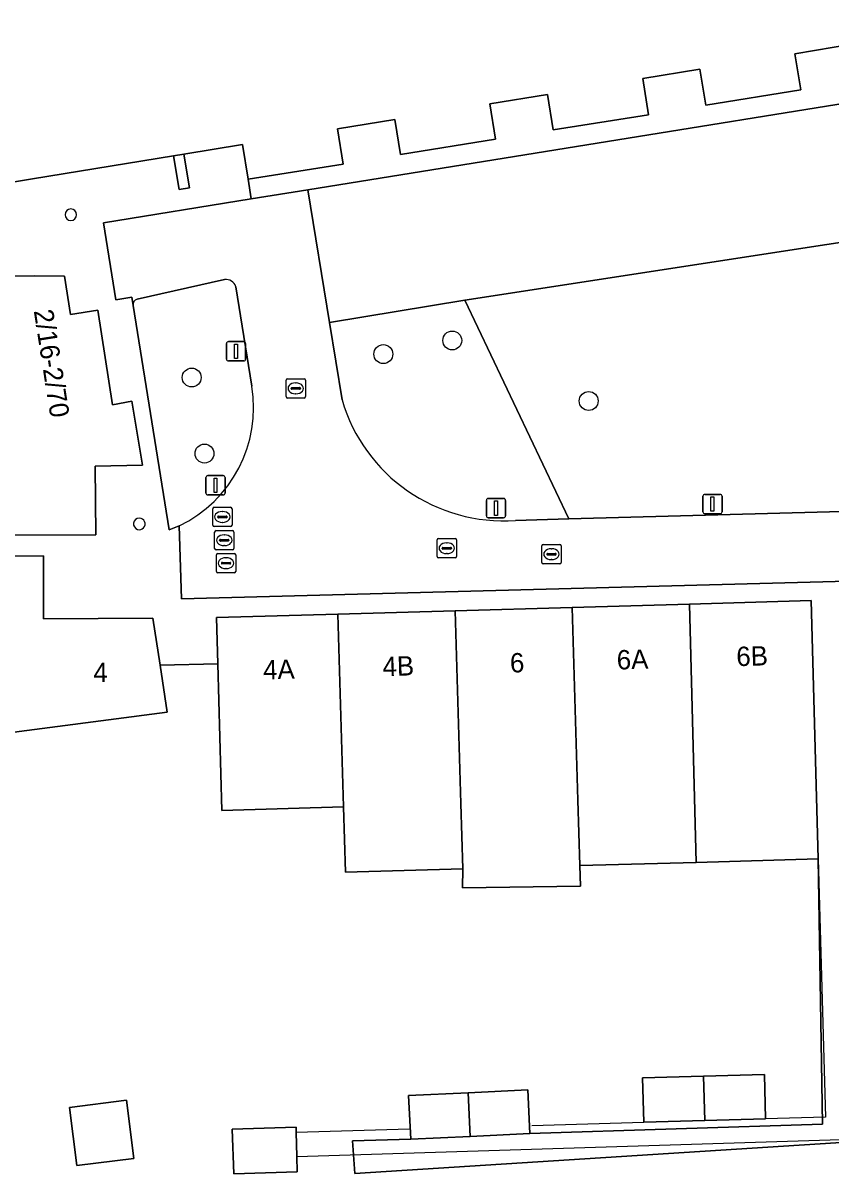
# Model space of a CAD drawing. Extents: x 162073 to 163043, y 381818 to 382561.
# Drawn here: x 162152 to 162193.8, y 382239.5 to 382299.1 of the extents above; entities that cross this region are included whole.
import ezdxf

# ---------------------------------------------------------------- set-up
doc = ezdxf.new("R2010")
doc.units = 0
for name, color, linetype in [('IMGEO_Boom', 7, 'Continuous'), ('IMGEO_Brandkraan', 7, 'Continuous'), ('IMGEO_Erf', 7, 'Continuous'), ('IMGEO_Groenvoorziening', 7, 'Continuous'), ('IMGEO_Hek', 7, 'Continuous'), ('IMGEO_Kolk', 7, 'Continuous'), ('IMGEO_Lichtmast', 7, 'Continuous'), ('IMGEO_Muur', 7, 'Continuous'), ('IMGEO_Pand', 7, 'Continuous'), ('IMGEO_Pand_nummerreeks', 7, 'Continuous'), ('IMGEO_Rijbaan_lokaal_open', 7, 'Continuous'), ('IMGEO_Rioolput', 7, 'Continuous'), ('IMGEO_Terreindeel_halfverhard', 7, 'Continuous'), ('IMGEO_Voetpad_open', 7, 'Continuous')]:
    doc.layers.add(name, color=color, linetype=linetype)

msp = doc.modelspace()

# ---------------------------------------------------------------- linework, layer by layer
at = {"layer": 'IMGEO_Boom'}
for centre in [(162174.207, 382282.639), (162170.64, 382281.935), (162160.725, 382280.722), (162181.266, 382279.509), (162161.386, 382276.789)]:
    msp.add_circle(centre, 0.489, dxfattribs=at)
at = {"layer": 'IMGEO_Brandkraan'}
for p, q in [((162173.424, 382271.469), (162173.424, 382272.321)), ((162173.499, 382272.395), (162174.351, 382272.395)), ((162173.912, 382272.175), (162173.937, 382272.175)), ((162174.425, 382272.321), (162174.425, 382271.469)), ((162173.683, 382271.889), (162173.683, 382271.901)), ((162174.121, 382271.852), (162173.723, 382271.852)), ((162173.726, 382271.938), (162174.124, 382271.938)), ((162173.935, 382271.615), (162173.91, 382271.615)), ((162174.167, 382271.901), (162174.167, 382271.889)), ((162174.351, 382271.395), (162173.499, 382271.395))]:
    msp.add_line(p, q, dxfattribs=at)
for points in [[(162173.424, 382271.469), (162173.424, 382272.321)], [(162173.499, 382272.395), (162174.351, 382272.395)], [(162174.425, 382272.321), (162174.425, 382271.469)], [(162174.351, 382271.395), (162173.499, 382271.395)]]:
    msp.add_lwpolyline(points, dxfattribs=at)
for centre, radius, start, end in [((162173.501, 382272.319), 0.0765, 91.55205, 178.44795), ((162173.501, 382272.319), 0.0765, 91.55205, 178.44795), ((162174.349, 382272.319), 0.0765, 1.55205, 88.44795), ((162174.349, 382272.319), 0.0765, 1.55205, 88.44795), ((162173.723, 382271.898), 0.0403, 85.87752, 175.75265), ((162173.72, 382271.888), 0.0366, 178.93798, 274.71019), ((162174.124, 382271.895), 0.043, 264.86636, 352.45326), ((162174.128, 382271.9), 0.0386, 1.73085, 96.63898), ((162173.501, 382271.471), 0.0765, 181.55205, 268.44795), ((162173.501, 382271.471), 0.0765, 181.55205, 268.44795), ((162174.349, 382271.471), 0.0765, 271.55205, 358.44795), ((162174.349, 382271.471), 0.0765, 271.55205, 358.44795)]:
    msp.add_arc(centre, radius, start, end, dxfattribs=at)
for centre, major_axis, ratio, start_param, end_param in [((162173.911, 382271.895), (-0.387, 0.002), 0.722429, 4.712389, 7.853982), ((162173.936, 382271.895), (-0.39, 0.002), 0.717154, 1.570796, 4.712389)]:
    msp.add_ellipse(centre, major_axis=major_axis, ratio=ratio, start_param=start_param, end_param=end_param, dxfattribs=at)
at = {"layer": 'IMGEO_Erf'}
msp.add_lwpolyline([(162194.868, 382241.192), (162169.161, 382239.559), (162169.051, 382241.247), (162172.057, 382241.332), (162171.947, 382243.593), (162175.028, 382243.742), (162178.109, 382243.892), (162178.219, 382241.631), (162193.357, 382242.12), (162193.142, 382255.829), (162186.833, 382255.652), (162180.807, 382255.483), (162180.843, 382254.422), (162174.744, 382254.341), (162174.75, 382255.312), (162168.682, 382255.141), (162168.587, 382258.519), (162162.289, 382258.341), (162162.071, 382265.924), (162159.098, 382265.857), (162159.456, 382263.416), (162134.767, 382260.202)], dxfattribs=at)
for points in [[(162184.121, 382242.211), (162184.057, 382244.51), (162187.205, 382244.598), (162190.354, 382244.687), (162190.419, 382242.388), (162187.27, 382242.299)], [(162154.782, 382239.969), (162154.396, 382242.983), (162157.347, 382243.361), (162157.733, 382240.346)], [(162162.823, 382241.848), (162166.127, 382241.961), (162166.134, 382241.706), (162166.166, 382240.446), (162166.186, 382239.651), (162162.903, 382239.538)]]:
    msp.add_lwpolyline(points, close=True, dxfattribs=at)
at = {"layer": 'IMGEO_Groenvoorziening'}
for points in [[(162212.884, 382314.123), (162208.651, 382313.504), (162209.727, 382306.815), (162211.046, 382298.595), (162211.211, 382297.603), (162212.309, 382290.471), (162174.85, 382284.73), (162180.231, 382273.408), (162214.918, 382274.353)], [(162162.426, 382285.784), (162157.896, 382284.77)], [(162163.837, 382280.269), (162163.009, 382285.42)], [(162157.69, 382284.454), (162159.557, 382272.839), (162160.072, 382273.057)]]:
    msp.add_lwpolyline(points, dxfattribs=at)
for points in [[(162166.741, 382290.433), (162211.211, 382297.603), (162211.046, 382298.595), (162195.249, 382296.087), (162194.982, 382297.969), (162191.933, 382297.468), (162192.238, 382295.604), (162187.326, 382294.799), (162187.021, 382296.662), (162184.07, 382296.177), (162184.365, 382294.304), (162179.42, 382293.526), (162179.13, 382295.366), (162176.145, 382294.876), (162176.442, 382293.049), (162171.528, 382292.25), (162171.232, 382294.069), (162168.264, 382293.582), (162168.555, 382291.758), (162163.641, 382290.975), (162163.803, 382289.959)], [(162166.741, 382290.433), (162167.856, 382283.565), (162174.85, 382284.73), (162212.309, 382290.471), (162211.211, 382297.603)]]:
    msp.add_lwpolyline(points, close=True, dxfattribs=at)
for centre, radius, start, end in [((162162.498, 382285.251), 0.538, 18.33145, 97.7108), ((162157.981, 382284.489), 0.293, 106.86356, 186.93589), ((162157.183, 382279.154), 6.747, 295.35395, 9.51274)]:
    msp.add_arc(centre, radius, start, end, dxfattribs=at)
at = {"layer": 'IMGEO_Hek'}
for points in [[(162193.142, 382255.829), (162193.518, 382242.475), (162190.419, 382242.388)], [(162166.128, 382241.706), (162171.996, 382241.87)], [(162178.324, 382242.048), (162184.121, 382242.211)], [(162166.164, 382240.446), (162194.858, 382241.33)]]:
    msp.add_lwpolyline(points, dxfattribs=at)
at = {"layer": 'IMGEO_Kolk'}
for p, q in [((162165.61, 382279.736), (162165.61, 382280.588)), ((162165.685, 382280.662), (162166.537, 382280.662)), ((162166.098, 382280.442), (162166.123, 382280.442)), ((162166.611, 382280.588), (162166.611, 382279.736)), ((162165.869, 382280.156), (162165.869, 382280.168)), ((162166.307, 382280.119), (162165.909, 382280.119)), ((162165.912, 382280.205), (162166.31, 382280.205)), ((162166.121, 382279.882), (162166.096, 382279.882)), ((162166.353, 382280.168), (162166.353, 382280.156)), ((162166.537, 382279.662), (162165.685, 382279.662)), ((162178.914, 382272.087), (162179.766, 382272.087)), ((162162.001, 382270.697), (162162.001, 382271.549)), ((162162.076, 382271.623), (162162.928, 382271.623)), ((162163.002, 382271.549), (162163.002, 382270.697)), ((162178.839, 382271.161), (162178.839, 382272.013)), ((162179.098, 382271.581), (162179.098, 382271.593)), ((162179.536, 382271.544), (162179.138, 382271.544)), ((162179.141, 382271.63), (162179.539, 382271.63)), ((162179.327, 382271.867), (162179.352, 382271.867)), ((162179.582, 382271.593), (162179.582, 382271.581)), ((162179.84, 382272.013), (162179.84, 382271.161)), ((162162.26, 382271.117), (162162.26, 382271.129)), ((162162.698, 382271.08), (162162.3, 382271.08)), ((162162.303, 382271.166), (162162.701, 382271.166)), ((162162.489, 382271.403), (162162.514, 382271.403)), ((162162.744, 382271.129), (162162.744, 382271.117)), ((162179.766, 382271.087), (162178.914, 382271.087)), ((162179.35, 382271.307), (162179.325, 382271.307)), ((162162.928, 382270.623), (162162.076, 382270.623)), ((162162.512, 382270.843), (162162.487, 382270.843))]:
    msp.add_line(p, q, dxfattribs=at)
for points in [[(162165.61, 382279.736), (162165.61, 382280.588)], [(162165.685, 382280.662), (162166.537, 382280.662)], [(162166.611, 382280.588), (162166.611, 382279.736)], [(162166.537, 382279.662), (162165.685, 382279.662)], [(162178.914, 382272.087), (162179.766, 382272.087)], [(162162.001, 382270.697), (162162.001, 382271.549)], [(162162.076, 382271.623), (162162.928, 382271.623)], [(162163.002, 382271.549), (162163.002, 382270.697)], [(162178.839, 382271.161), (162178.839, 382272.013)], [(162179.84, 382272.013), (162179.84, 382271.161)], [(162179.766, 382271.087), (162178.914, 382271.087)], [(162162.928, 382270.623), (162162.076, 382270.623)]]:
    msp.add_lwpolyline(points, dxfattribs=at)
for centre, radius, start, end in [((162165.687, 382280.586), 0.0765, 91.55205, 178.44795), ((162165.687, 382280.586), 0.0765, 91.55205, 178.44795), ((162166.535, 382280.586), 0.0765, 1.55205, 88.44795), ((162166.535, 382280.586), 0.0765, 1.55205, 88.44795), ((162165.909, 382280.165), 0.0403, 85.87752, 175.75265), ((162165.906, 382280.155), 0.0366, 178.93798, 274.71019), ((162166.31, 382280.162), 0.043, 264.86636, 352.45326), ((162166.314, 382280.167), 0.0386, 1.73085, 96.63898), ((162165.687, 382279.738), 0.0765, 181.55205, 268.44795), ((162165.687, 382279.738), 0.0765, 181.55205, 268.44795), ((162166.535, 382279.738), 0.0765, 271.55205, 358.44795), ((162166.535, 382279.738), 0.0765, 271.55205, 358.44795), ((162178.916, 382272.011), 0.0765, 91.55205, 178.44795), ((162178.916, 382272.011), 0.0765, 91.55205, 178.44795), ((162179.764, 382272.011), 0.0765, 1.55205, 88.44795), ((162179.764, 382272.011), 0.0765, 1.55205, 88.44795), ((162162.078, 382271.547), 0.0765, 91.55205, 178.44795), ((162162.078, 382271.547), 0.0765, 91.55205, 178.44795), ((162162.926, 382271.547), 0.0765, 1.55205, 88.44795), ((162162.926, 382271.547), 0.0765, 1.55205, 88.44795), ((162179.138, 382271.59), 0.0403, 85.87752, 175.75265), ((162179.135, 382271.58), 0.0366, 178.93798, 274.71019), ((162179.539, 382271.587), 0.043, 264.86636, 352.45326), ((162179.543, 382271.592), 0.0386, 1.73085, 96.63898), ((162162.3, 382271.126), 0.0403, 85.87752, 175.75265), ((162162.297, 382271.116), 0.0366, 178.93798, 274.71019), ((162162.701, 382271.123), 0.043, 264.86636, 352.45326), ((162162.705, 382271.128), 0.0386, 1.73085, 96.63898), ((162178.916, 382271.163), 0.0765, 181.55205, 268.44795), ((162178.916, 382271.163), 0.0765, 181.55205, 268.44795), ((162179.764, 382271.163), 0.0765, 271.55205, 358.44795), ((162179.764, 382271.163), 0.0765, 271.55205, 358.44795), ((162162.078, 382270.699), 0.0765, 181.55205, 268.44795), ((162162.078, 382270.699), 0.0765, 181.55205, 268.44795), ((162162.926, 382270.699), 0.0765, 271.55205, 358.44795), ((162162.926, 382270.699), 0.0765, 271.55205, 358.44795)]:
    msp.add_arc(centre, radius, start, end, dxfattribs=at)
for centre, major_axis, ratio, start_param, end_param in [((162166.097, 382280.162), (-0.387, 0.002), 0.722429, 4.712389, 7.853982), ((162166.122, 382280.162), (-0.39, 0.002), 0.717154, 1.570796, 4.712389), ((162179.326, 382271.587), (-0.387, 0.002), 0.722429, 4.712389, 7.853982), ((162179.351, 382271.587), (-0.39, 0.002), 0.717154, 1.570796, 4.712389), ((162162.488, 382271.123), (-0.387, 0.002), 0.722429, 4.712389, 7.853982), ((162162.513, 382271.123), (-0.39, 0.002), 0.717154, 1.570796, 4.712389)]:
    msp.add_ellipse(centre, major_axis=major_axis, ratio=ratio, start_param=start_param, end_param=end_param, dxfattribs=at)
at = {"layer": 'IMGEO_Lichtmast'}
for p, q in [((162162.526, 382281.679), (162162.526, 382282.479)), ((162162.526, 382282.479), (162162.526, 382281.679)), ((162162.626, 382282.579), (162163.416, 382282.579)), ((162163.416, 382282.579), (162162.626, 382282.579)), ((162163.516, 382282.479), (162163.516, 382281.679)), ((162163.516, 382281.679), (162163.516, 382282.479)), ((162163.416, 382281.579), (162162.626, 382281.579)), ((162162.626, 382281.579), (162163.416, 382281.579)), ((162161.562, 382275.649), (162162.352, 382275.649)), ((162162.352, 382275.649), (162161.562, 382275.649)), ((162161.462, 382274.749), (162161.462, 382275.549)), ((162161.462, 382275.549), (162161.462, 382274.749)), ((162162.452, 382275.549), (162162.452, 382274.749)), ((162162.452, 382274.749), (162162.452, 382275.549)), ((162162.352, 382274.649), (162161.562, 382274.649)), ((162161.562, 382274.649), (162162.352, 382274.649)), ((162176.072, 382274.468), (162176.862, 382274.468)), ((162176.862, 382274.468), (162176.072, 382274.468)), ((162187.173, 382273.782), (162187.173, 382274.582)), ((162187.173, 382274.582), (162187.173, 382273.782)), ((162187.273, 382274.682), (162188.063, 382274.682)), ((162188.063, 382274.682), (162187.273, 382274.682)), ((162188.163, 382274.582), (162188.163, 382273.782)), ((162188.163, 382273.782), (162188.163, 382274.582)), ((162175.972, 382273.568), (162175.972, 382274.368)), ((162175.972, 382274.368), (162175.972, 382273.568)), ((162176.962, 382274.368), (162176.962, 382273.568)), ((162176.962, 382273.568), (162176.962, 382274.368)), ((162176.862, 382273.468), (162176.072, 382273.468)), ((162176.072, 382273.468), (162176.862, 382273.468)), ((162188.063, 382273.682), (162187.273, 382273.682)), ((162187.273, 382273.682), (162188.063, 382273.682))]:
    msp.add_line(p, q, dxfattribs=at)
for points in [[(162162.946, 382282.454), (162163.096, 382282.454), (162163.096, 382281.704), (162162.946, 382281.704), (162162.946, 382282.454)], [(162161.882, 382275.524), (162162.032, 382275.524), (162162.032, 382274.774), (162161.882, 382274.774), (162161.882, 382275.524)], [(162187.593, 382274.557), (162187.743, 382274.557), (162187.743, 382273.807), (162187.593, 382273.807), (162187.593, 382274.557)], [(162176.392, 382274.343), (162176.542, 382274.343), (162176.542, 382273.593), (162176.392, 382273.593), (162176.392, 382274.343)]]:
    msp.add_lwpolyline(points, dxfattribs=at)
for centre, start, end in [((162162.626, 382282.479), 90, 180), ((162162.626, 382282.479), 90, 180), ((162163.416, 382282.479), 0, 90), ((162163.416, 382282.479), 360, 90), ((162162.626, 382281.679), 180, 270), ((162162.626, 382281.679), 180, 270), ((162163.416, 382281.679), 270, 0), ((162163.416, 382281.679), 270, 0), ((162161.562, 382275.549), 90, 180), ((162161.562, 382275.549), 90, 180), ((162162.352, 382275.549), 0, 90), ((162162.352, 382275.549), 360, 90), ((162161.562, 382274.749), 180, 270), ((162161.562, 382274.749), 180, 270), ((162162.352, 382274.749), 270, 0), ((162162.352, 382274.749), 270, 0), ((162176.072, 382274.368), 90, 180), ((162176.072, 382274.368), 90, 180), ((162176.862, 382274.368), 0, 90), ((162176.862, 382274.368), 360, 90), ((162187.273, 382274.582), 90, 180), ((162187.273, 382274.582), 90, 180), ((162188.063, 382274.582), 0, 90), ((162188.063, 382274.582), 360, 90), ((162176.072, 382273.568), 180, 270), ((162176.072, 382273.568), 180, 270), ((162176.862, 382273.568), 270, 0), ((162176.862, 382273.568), 270, 0), ((162187.273, 382273.782), 180, 270), ((162187.273, 382273.782), 180, 270), ((162188.063, 382273.782), 270, 0), ((162188.063, 382273.782), 270, 0)]:
    msp.add_arc(centre, 0.1, start, end, dxfattribs=at)
at = {"layer": 'IMGEO_Muur'}
msp.add_lwpolyline([(162160.074, 382290.45), (162160.605, 382290.528), (162160.318, 382292.278), (162159.788, 382292.191)], close=True, dxfattribs=at)
msp.add_lwpolyline([(162162.071, 382265.924), (162159.098, 382265.857)], dxfattribs=at)
at = {"layer": 'IMGEO_Pand'}
msp.add_lwpolyline([(162150.835, 382290.721), (162152.489, 382290.992), (162159.788, 382292.191), (162160.318, 382292.278), (162163.354, 382292.776), (162163.641, 382290.975), (162168.555, 382291.758), (162168.264, 382293.582), (162171.232, 382294.069), (162171.528, 382292.25), (162176.442, 382293.049), (162176.145, 382294.876), (162179.13, 382295.366), (162179.42, 382293.526), (162184.365, 382294.304), (162184.07, 382296.177), (162187.021, 382296.662), (162187.326, 382294.799), (162192.238, 382295.604), (162191.933, 382297.468), (162194.982, 382297.969), (162195.249, 382296.087), (162211.046, 382298.595), (162209.727, 382306.815)], dxfattribs=at)
for points in [[(162155.758, 382272.592), (162155.729, 382276.131), (162158.183, 382276.187), (162157.635, 382279.499), (162156.633, 382279.312), (162155.867, 382284.208), (162154.449, 382283.986), (162154.139, 382285.962), (162152.607, 382285.979), (162143.015, 382285.917), (162143.016, 382285.765), (162143.029, 382279.064), (162145.629, 382279.069), (162145.644, 382272.545)], [(162145.66, 382271.486), (162145.668, 382267.256), (162134.059, 382265.786), (162134.767, 382260.202), (162159.456, 382263.416), (162159.098, 382265.857), (162158.723, 382268.276), (162153.065, 382268.243), (162153.054, 382271.499)], [(162186.476, 382269.008), (162186.833, 382255.652), (162193.142, 382255.829), (162192.782, 382269.187)], [(162168.587, 382258.519), (162168.682, 382255.141), (162174.75, 382255.312), (162174.654, 382258.691), (162174.36, 382268.666), (162168.283, 382268.494)], [(162180.408, 382268.837), (162174.36, 382268.666), (162174.654, 382258.691), (162174.75, 382255.312), (162174.744, 382254.341), (162180.843, 382254.422), (162180.807, 382255.483), (162180.712, 382258.862)], [(162186.476, 382269.008), (162180.408, 382268.837), (162180.712, 382258.862), (162180.807, 382255.483), (162186.833, 382255.652)], [(162168.587, 382258.519), (162168.283, 382268.494), (162162.004, 382268.317), (162162.071, 382265.924), (162162.289, 382258.341)], [(162187.27, 382242.299), (162187.205, 382244.598), (162184.057, 382244.51), (162184.121, 382242.211)], [(162187.27, 382242.299), (162190.419, 382242.388), (162190.354, 382244.687), (162187.205, 382244.598)], [(162175.028, 382243.742), (162171.947, 382243.593), (162172.057, 382241.332), (162175.138, 382241.482)], [(162175.028, 382243.742), (162175.138, 382241.482), (162178.219, 382241.631), (162178.109, 382243.892)], [(162157.347, 382243.361), (162154.396, 382242.983), (162154.782, 382239.969), (162157.733, 382240.346)], [(162166.134, 382241.706), (162166.127, 382241.961), (162162.823, 382241.848), (162162.903, 382239.538), (162166.186, 382239.651), (162166.166, 382240.446)]]:
    msp.add_lwpolyline(points, close=True, dxfattribs=at)
for centre, start, end in [((162154.474, 382289.141), 90, 270), ((162154.474, 382289.141), 270, 90), ((162158.017, 382273.15), 89.97299, 251.35701), ((162158.017, 382273.15), 251.30473, 90.02527)]:
    msp.add_arc(centre, 0.3, start, end, dxfattribs=at)
at = {"layer": 'IMGEO_Rijbaan_lokaal_open'}
for points in [[(162168.504, 382279.569), (162167.856, 382283.565), (162166.741, 382290.433), (162163.803, 382289.959), (162156.167, 382288.727), (162156.801, 382284.744), (162157.622, 382284.875), (162157.69, 382284.454)], [(162157.896, 382284.77), (162162.426, 382285.784)], [(162163.009, 382285.42), (162163.837, 382280.269)], [(162160.072, 382273.057), (162160.197, 382269.278), (162215.483, 382270.748), (162215.509, 382274.899)], [(162214.918, 382274.353), (162180.231, 382273.408), (162177.473, 382273.332)]]:
    msp.add_lwpolyline(points, dxfattribs=at)
for centre, radius, start, end in [((162162.498, 382285.251), 0.538, 18.33145, 97.7108), ((162157.981, 382284.489), 0.293, 106.86356, 186.93589), ((162157.183, 382279.154), 6.747, 295.35395, 9.51274), ((162176.86, 382282.018), 8.708, 196.33695, 274.03391)]:
    msp.add_arc(centre, radius, start, end, dxfattribs=at)
at = {"layer": 'IMGEO_Rioolput'}
for p, q in [((162161.813, 382273.088), (162161.813, 382273.94)), ((162161.888, 382274.014), (162162.74, 382274.014)), ((162162.814, 382273.94), (162162.814, 382273.088)), ((162162.072, 382273.508), (162162.072, 382273.52)), ((162162.51, 382273.471), (162162.112, 382273.471)), ((162162.115, 382273.557), (162162.513, 382273.557)), ((162162.301, 382273.794), (162162.326, 382273.794)), ((162162.556, 382273.52), (162162.556, 382273.508)), ((162162.74, 382273.014), (162161.888, 382273.014)), ((162161.909, 382271.882), (162161.909, 382272.734)), ((162161.984, 382272.808), (162162.836, 382272.808)), ((162162.324, 382273.234), (162162.299, 382273.234)), ((162162.91, 382272.734), (162162.91, 382271.882)), ((162162.168, 382272.302), (162162.168, 382272.314)), ((162162.606, 382272.265), (162162.208, 382272.265)), ((162162.211, 382272.351), (162162.609, 382272.351)), ((162162.397, 382272.588), (162162.422, 382272.588)), ((162162.652, 382272.314), (162162.652, 382272.302)), ((162162.836, 382271.808), (162161.984, 382271.808)), ((162162.42, 382272.028), (162162.395, 382272.028))]:
    msp.add_line(p, q, dxfattribs=at)
for points in [[(162161.813, 382273.088), (162161.813, 382273.94)], [(162161.888, 382274.014), (162162.74, 382274.014)], [(162162.814, 382273.94), (162162.814, 382273.088)], [(162162.74, 382273.014), (162161.888, 382273.014)], [(162161.909, 382271.882), (162161.909, 382272.734)], [(162161.984, 382272.808), (162162.836, 382272.808)], [(162162.91, 382272.734), (162162.91, 382271.882)], [(162162.836, 382271.808), (162161.984, 382271.808)]]:
    msp.add_lwpolyline(points, dxfattribs=at)
for centre, radius, start, end in [((162161.89, 382273.938), 0.0765, 91.55205, 178.44795), ((162161.89, 382273.938), 0.0765, 91.55205, 178.44795), ((162162.738, 382273.938), 0.0765, 1.55205, 88.44795), ((162162.738, 382273.938), 0.0765, 1.55205, 88.44795), ((162162.112, 382273.517), 0.0403, 85.87752, 175.75265), ((162162.109, 382273.507), 0.0366, 178.93798, 274.71019), ((162162.513, 382273.514), 0.043, 264.86636, 352.45326), ((162162.517, 382273.519), 0.0386, 1.73085, 96.63898), ((162161.89, 382273.09), 0.0765, 181.55205, 268.44795), ((162161.89, 382273.09), 0.0765, 181.55205, 268.44795), ((162161.986, 382272.732), 0.0765, 91.55205, 178.44795), ((162161.986, 382272.732), 0.0765, 91.55205, 178.44795), ((162162.738, 382273.09), 0.0765, 271.55205, 358.44795), ((162162.738, 382273.09), 0.0765, 271.55205, 358.44795), ((162162.834, 382272.732), 0.0765, 1.55205, 88.44795), ((162162.834, 382272.732), 0.0765, 1.55205, 88.44795), ((162162.208, 382272.311), 0.0403, 85.87752, 175.75265), ((162162.205, 382272.301), 0.0366, 178.93798, 274.71019), ((162162.609, 382272.308), 0.043, 264.86636, 352.45326), ((162162.613, 382272.313), 0.0386, 1.73085, 96.63898), ((162161.986, 382271.884), 0.0765, 181.55205, 268.44795), ((162161.986, 382271.884), 0.0765, 181.55205, 268.44795), ((162162.834, 382271.884), 0.0765, 271.55205, 358.44795), ((162162.834, 382271.884), 0.0765, 271.55205, 358.44795)]:
    msp.add_arc(centre, radius, start, end, dxfattribs=at)
for centre, major_axis, ratio, start_param, end_param in [((162162.3, 382273.514), (-0.387, 0.002), 0.722429, 4.712389, 7.853982), ((162162.325, 382273.514), (-0.39, 0.002), 0.717154, 1.570796, 4.712389), ((162162.396, 382272.308), (-0.387, 0.002), 0.722429, 4.712389, 7.853982), ((162162.421, 382272.308), (-0.39, 0.002), 0.717154, 1.570796, 4.712389)]:
    msp.add_ellipse(centre, major_axis=major_axis, ratio=ratio, start_param=start_param, end_param=end_param, dxfattribs=at)
at = {"layer": 'IMGEO_Terreindeel_halfverhard'}
for points in [[(162174.85, 382284.73), (162167.856, 382283.565), (162168.504, 382279.569)], [(162177.473, 382273.332), (162180.231, 382273.408), (162174.85, 382284.73)]]:
    msp.add_lwpolyline(points, dxfattribs=at)
msp.add_arc((162176.86, 382282.018), 8.708, 196.33695, 274.03391, dxfattribs=at)
at = {"layer": 'IMGEO_Voetpad_open'}
for points in [[(162156.167, 382288.727), (162163.803, 382289.959), (162163.641, 382290.975), (162163.354, 382292.776), (162160.318, 382292.278), (162160.605, 382290.528), (162160.074, 382290.45), (162159.788, 382292.191), (162152.489, 382290.992), (162150.835, 382290.721), (162149.604, 382290.536), (162148.803, 382295.513), (162150.038, 382295.71), (162148.727, 382303.832), (162151.831, 382304.33), (162151.328, 382307.446), (162158.515, 382308.593), (162157.277, 382316.162), (162145.579, 382314.254), (162144.745, 382314.112), (162146.564, 382302.788)], [(162215.483, 382270.748), (162160.197, 382269.278), (162160.072, 382273.057), (162159.557, 382272.839), (162157.69, 382284.454), (162157.622, 382284.875), (162156.801, 382284.744), (162156.167, 382288.727)], [(162143.015, 382285.917), (162152.607, 382285.979), (162154.139, 382285.962), (162154.449, 382283.986), (162155.867, 382284.208), (162156.633, 382279.312), (162157.635, 382279.499), (162158.183, 382276.187), (162155.729, 382276.131), (162155.758, 382272.592), (162145.644, 382272.545)], [(162145.66, 382271.486), (162153.054, 382271.499), (162153.065, 382268.243), (162158.723, 382268.276), (162159.098, 382265.857), (162162.071, 382265.924), (162162.004, 382268.317), (162168.283, 382268.494), (162174.36, 382268.666), (162180.408, 382268.837), (162186.476, 382269.008), (162192.782, 382269.187), (162193.142, 382255.829), (162193.357, 382242.12), (162178.219, 382241.631), (162175.138, 382241.482), (162172.057, 382241.332), (162169.051, 382241.247), (162169.161, 382239.559), (162194.868, 382241.192)]]:
    msp.add_lwpolyline(points, dxfattribs=at)
for centre, start, end in [((162154.474, 382289.141), 90, 270), ((162154.474, 382289.141), 270, 90), ((162158.017, 382273.15), 89.97299, 251.35701), ((162158.017, 382273.15), 251.30473, 90.02527)]:
    msp.add_arc(centre, 0.3, start, end, dxfattribs=at)

# ---------------------------------------------------------------- texts
at = {"layer": 'IMGEO_Pand_nummerreeks'}
for s, rotation, p in [('2/16-2/70', 278.89723, (162152.552, 382284.175)), ('6B', 1.61837, (162188.917, 382265.796)), ('4A', 1.61837, (162164.432, 382265.104)), ('4B', 1.61837, (162170.61, 382265.279)), ('6', 1.61574, (162177.205, 382265.465)), ('6A', 1.61837, (162182.73, 382265.621)), ('4', 0.3383, (162155.641, 382264.978))]:
    msp.add_text(s, height=1, rotation=rotation, dxfattribs=at).set_placement(p)

doc.saveas('drawing.dxf')
